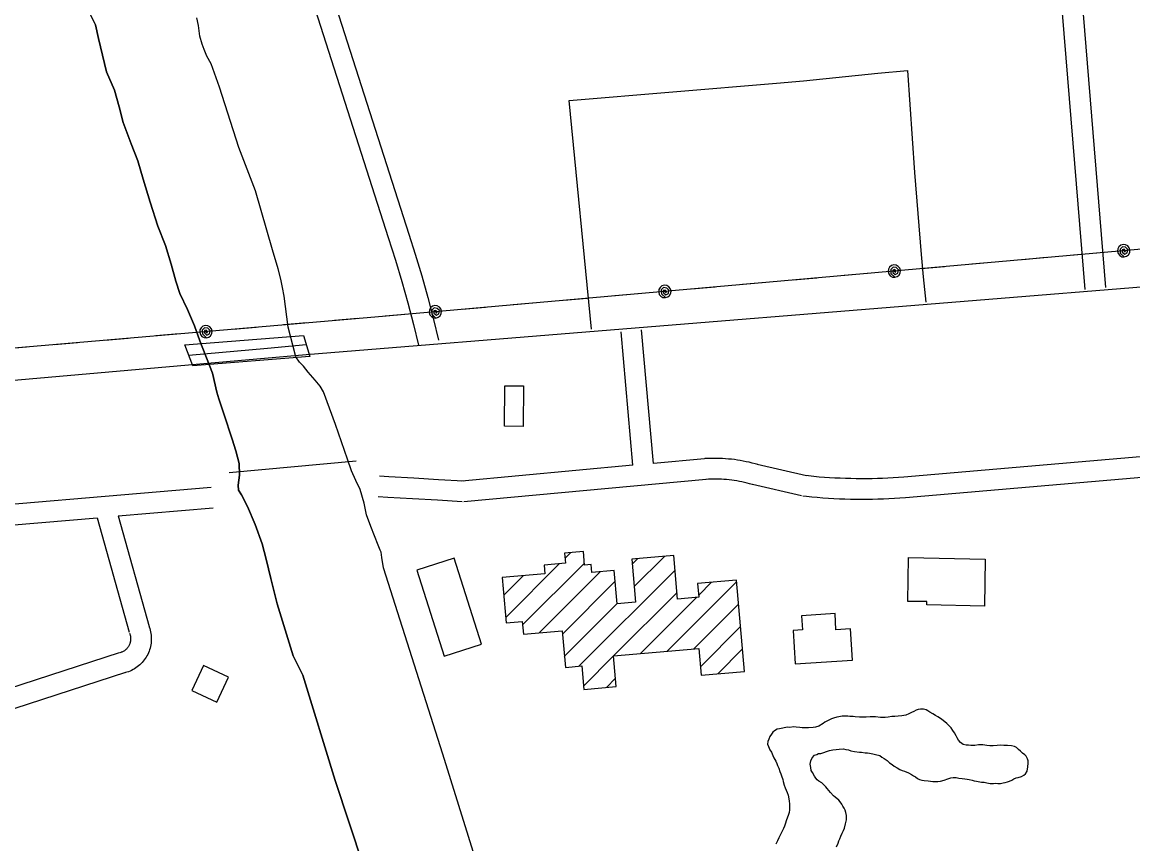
# Model space of a CAD drawing. Extents: x 3683402 to 3721514, y 487807 to 513565.
# Drawn here: x 3690642 to 3692252, y 496621 to 497812 of the extents above; entities that cross this region are included whole.
import ezdxf

# ---------------------------------------------------------------- set-up
doc = ezdxf.new("R2010")
doc.units = 0
for name, color, linetype in [('V-BLDG-OTLN', 7, 'Continuous'), ('V-BRDG-OTLN', 7, 'Continuous'), ('V-ROAD-CNTR', 7, 'Continuous'), ('V-TOPO-SHOR', 7, 'Continuous'), ('V-UTIL-LINE', 7, 'Continuous')]:
    doc.layers.add(name, color=color, linetype=linetype)

msp = doc.modelspace()

# ---------------------------------------------------------------- linework, layer by layer
at = {"layer": 'V-BLDG-OTLN'}
for p, q in [((3691429, 497035.2), (3691436.8, 497043)), ((3691526.4, 497026.6), (3691534.2, 497034.3)), ((3691529.3, 496994.1), (3691573, 497037.8)), ((3691343, 496949.2), (3691421, 497027.2)), ((3691367.5, 496938.3), (3691457.1, 497028)), ((3691391.5, 496927), (3691480, 497015.5)), ((3691449.1, 496878.5), (3691588.4, 497017.9)), ((3691340.2, 496981.7), (3691368.2, 497009.7)), ((3691425.1, 496925.2), (3691501.6, 497001.8)), ((3691577, 496900.4), (3691677.6, 497001)), ((3691622.7, 496981.4), (3691641.5, 497000.2)), ((3691499.4, 496893.5), (3691591.3, 496985.4)), ((3691427.9, 496892.7), (3691504.5, 496969.3)), ((3691538.2, 496896.9), (3691619.5, 496978.2)), ((3691615.8, 496903.8), (3691680.5, 496968.5)), ((3691625.2, 496877.8), (3691683.3, 496936)), ((3691650.3, 496867.6), (3691686.2, 496903.5)), ((3691455.7, 496849.8), (3691499.4, 496893.5)), ((3691489, 496847.7), (3691502.3, 496861))]:
    msp.add_line(p, q, dxfattribs=at)
for points in [[(3691368.3, 497226.2), (3691341.3, 497226.3), (3691341.7, 497285), (3691368.7, 497284.8)], [(3691689.1, 496871), (3691677.4, 497003.4), (3691621.1, 496998.4), (3691622.9, 496978.5), (3691592.1, 496975.8), (3691586.6, 497039), (3691525.8, 497033.6), (3691531.3, 496971.3), (3691504.5, 496969), (3691500.2, 497017.3), (3691467.8, 497014.4), (3691466.8, 497026), (3691457.4, 497025.2), (3691455.7, 497044.7), (3691428.4, 497042.3), (3691429.6, 497028), (3691398.7, 497025.2), (3691399.8, 497012.5), (3691337.9, 497007.1), (3691343.7, 496941.2), (3691367, 496943.3), (3691368.7, 496925), (3691424.7, 496929.9), (3691429.4, 496876.8), (3691453.1, 496878.9), (3691456.1, 496844.8), (3691503.3, 496849), (3691499.4, 496893.5), (3691622.8, 496904.4), (3691626.2, 496865.5)], [(3691253.8, 496893), (3691307.8, 496910.3), (3691268, 497035), (3691214, 497017.8)], [(3692037.1, 496965.8), (3691953.5, 496967.3), (3691953.6, 496972.1), (3691925.8, 496972.5), (3691926.9, 497035.9), (3692038.2, 497033.9)], [(3691762.8, 496882.2), (3691845.6, 496887.1), (3691842.9, 496932.6), (3691821.8, 496931.3), (3691820.4, 496954.7), (3691771.9, 496951.7), (3691773.1, 496931.3), (3691759.9, 496930.5)], [(3690904.9, 496879.5), (3690888, 496843.3), (3690924.2, 496826.3), (3690941.2, 496862.5)]]:
    msp.add_lwpolyline(points, close=True, dxfattribs=at)
at = {"layer": 'V-BRDG-OTLN'}
msp.add_lwpolyline([(3690877.5, 497344.5), (3691049.9, 497358.1), (3691058.7, 497327.3), (3690889.3, 497314.1)], close=True, dxfattribs=at)
msp.add_lwpolyline([(3690883.3, 497329.5), (3690997.3, 497339.6), (3691053.5, 497345.1)], dxfattribs=at)
at = {"layer": 'V-ROAD-CNTR'}
for points in [[(3690746.7, 498749.5), (3690768.1, 498705.3), (3690795.7, 498637.9), (3690795.7, 498638), (3690824.4, 498566.4), (3690851, 498497.2), (3690872.8, 498438.1), (3690872.8, 498438.6), (3690891.8, 498375.1), (3690911.1, 498313.9), (3690931.4, 498253.1), (3690933, 498248.4), (3690933, 498248.5), (3691050.7, 497880.7), (3691050.7, 497880.7), (3691172.7, 497500), (3691172.7, 497500.1), (3691183.1, 497467), (3691192.3, 497436.1), (3691201, 497405.1), (3691209.1, 497373.9), (3691216.4, 497344.1)], [(3692212.9, 497427.7), (3692117.2, 498598.7)], [(3690942, 498316.1), (3690959.8, 498262.7), (3690963, 498253.4), (3690963, 498253.2), (3691080.7, 497885.3), (3691080.7, 497885.3), (3691202.7, 497504.7), (3691202.7, 497504.7), (3691211.8, 497475.8), (3691221.1, 497444.4), (3691229.9, 497412.9), (3691238.2, 497381.3), (3691245.5, 497351.2)], [(3692183, 497424.8), (3692135.3, 498008.3)], [(3691467.2, 497367.3), (3691434.8, 497698.4), (3691735.6, 497723.8), (3691774.8, 497727.3), (3691774.8, 497727.3), (3691882.7, 497738.2), (3691925.4, 497742.3), (3691935.5, 497594.3), (3691945.4, 497475.4), (3691945.4, 497475.4), (3691948.3, 497443.1), (3691952, 497406.2)], [(3692818.6, 497472.9), (3691053.7, 497329.9), (3689259.8, 497172.4)], [(3691527.3, 497169.8), (3691510.1, 497363.3)], [(3691557.2, 497172.5), (3691540, 497366.3)], [(3692785.3, 497227.1), (3691920.1, 497152.5)], [(3692787.9, 497197.2), (3691922.6, 497122.6)], [(3691631, 497179.3), (3691557.2, 497172.5)], [(3691708.4, 497170.8), (3691704.4, 497172), (3691700.2, 497173.1), (3691695.9, 497174.1), (3691691.7, 497175), (3691687.4, 497175.9), (3691683.1, 497176.7), (3691678.8, 497177.4), (3691674.5, 497178), (3691670.2, 497178.5), (3691665.9, 497178.9), (3691661.5, 497179.3), (3691657.2, 497179.5), (3691652.8, 497179.7), (3691648.5, 497179.8), (3691644.1, 497179.8), (3691639.7, 497179.7), (3691635.4, 497179.6), (3691631.5, 497179.4)], [(3691527.3, 497169.8), (3691279.3, 497146.9)], [(3691778.8, 497154.5), (3691707.7, 497171)], [(3691281.5, 497147), (3691245.5, 497148.9), (3691209.6, 497151), (3691173.6, 497153.1), (3691159.9, 497154)], [(3691633.7, 497149.4), (3691282, 497117)], [(3691700.2, 497142), (3691696.5, 497143), (3691692.8, 497144), (3691689.2, 497144.9), (3691685.5, 497145.7), (3691681.8, 497146.4), (3691678.1, 497147.1), (3691674.4, 497147.7), (3691670.6, 497148.2), (3691666.9, 497148.7), (3691663.2, 497149.1), (3691659.4, 497149.4), (3691655.6, 497149.6), (3691651.9, 497149.7), (3691648.1, 497149.8), (3691644.3, 497149.8), (3691640.6, 497149.8), (3691636.8, 497149.6), (3691633.2, 497149.4)], [(3691772, 497125.3), (3691700.9, 497141.8)], [(3691920.2, 497152.5), (3691912.5, 497152), (3691904.8, 497151.5), (3691897.1, 497151.1), (3691889.4, 497150.7), (3691881.8, 497150.5), (3691874.1, 497150.3), (3691866.4, 497150.2), (3691858.7, 497150.2), (3691851, 497150.2), (3691843.3, 497150.4), (3691835.6, 497150.6), (3691827.9, 497150.9), (3691820.3, 497151.2), (3691812.6, 497151.7), (3691804.9, 497152.2), (3691797.3, 497152.8), (3691789.6, 497153.5), (3691781.9, 497154.3), (3691777, 497154.8)], [(3689617.9, 497028.1), (3690916.1, 497137.9)], [(3691922.4, 497122.6), (3691914.6, 497122), (3691906.6, 497121.5), (3691898.6, 497121.1), (3691890.6, 497120.7), (3691882.6, 497120.5), (3691874.6, 497120.3), (3691866.6, 497120.2), (3691858.6, 497120.2), (3691850.6, 497120.2), (3691842.6, 497120.4), (3691834.6, 497120.6), (3691826.7, 497120.9), (3691818.7, 497121.3), (3691810.7, 497121.8), (3691802.7, 497122.3), (3691794.7, 497122.9), (3691786.8, 497123.6), (3691778.8, 497124.4), (3691773.8, 497125)], [(3691279.9, 497117), (3691243.8, 497119), (3691207.8, 497121), (3691171.8, 497123.2), (3691158.1, 497124)], [(3689620.5, 496998.2), (3690750.4, 497093.8)], [(3690750.4, 497093.8), (3690796.9, 496927.8)], [(3690780.8, 497096.4), (3690918.7, 497108)], [(3690780.8, 497096.4), (3690825.8, 496935.9)], [(3690825.3, 496937.3), (3690826.1, 496935.4), (3690826.8, 496933.1), (3690827.5, 496930.8), (3690828, 496928.5), (3690828.5, 496926.1), (3690828.8, 496923.7), (3690829, 496921.3), (3690829.1, 496918.9), (3690829.1, 496916.5), (3690828.9, 496914.1), (3690828.7, 496911.7), (3690828.3, 496909.4), (3690827.9, 496907), (3690827.3, 496904.7), (3690826.6, 496902.4), (3690825.8, 496900.1), (3690824.9, 496897.9), (3690823.9, 496895.7), (3690822.8, 496893.6), (3690821.6, 496891.5), (3690820.3, 496889.5), (3690818.9, 496887.6), (3690817.4, 496885.7), (3690815.8, 496883.9), (3690814.1, 496882.1), (3690812.4, 496880.5), (3690810.6, 496878.9), (3690808.7, 496877.5), (3690806.7, 496876.1), (3690804.7, 496874.8), (3690802.6, 496873.6), (3690800.5, 496872.5), (3690798.3, 496871.5), (3690796.1, 496870.6), (3690793.8, 496869.8), (3690791.6, 496869.2), (3690790.8, 496869)], [(3690797.4, 496926.4), (3690797.9, 496925.2), (3690798.2, 496924.2), (3690798.4, 496923.3), (3690798.7, 496922.3), (3690798.8, 496921.4), (3690799, 496920.4), (3690799.1, 496919.4), (3690799.1, 496918.5), (3690799.1, 496917.5), (3690799, 496916.5), (3690798.9, 496915.5), (3690798.8, 496914.6), (3690798.6, 496913.6), (3690798.4, 496912.6), (3690798.1, 496911.7), (3690797.8, 496910.8), (3690797.4, 496909.9), (3690797, 496909), (3690796.5, 496908.1), (3690796, 496907.3), (3690795.5, 496906.4), (3690794.9, 496905.7), (3690794.3, 496904.9), (3690793.7, 496904.1), (3690793, 496903.4), (3690792.3, 496902.8), (3690791.5, 496902.1), (3690790.8, 496901.5), (3690790, 496901), (3690789.1, 496900.4), (3690788.3, 496899.9), (3690787.4, 496899.5), (3690786.5, 496899.1), (3690785.6, 496898.7), (3690784.7, 496898.4), (3690783.6, 496898.1), (3690783.3, 496898)], [(3690782.4, 496897.8), (3690560.5, 496825.9)], [(3690791.6, 496869.2), (3690569.7, 496797.3)]]:
    msp.add_lwpolyline(points, dxfattribs=at)
at = {"layer": 'V-TOPO-SHOR'}
for points in [[(3690637.6, 498132.6), (3690645.7, 498101.6), (3690655.2, 498070.2), (3690662.6, 498044.9), (3690676, 498011.4), (3690685.6, 497985.7), (3690701.1, 497939.9), (3690708.5, 497921.5), (3690713.1, 497907.1), (3690717.3, 497893.4), (3690721.2, 497881.5), (3690724.3, 497864.9), (3690727.5, 497851.5), (3690737, 497830.6), (3690748.1, 497808.2), (3690752.6, 497788.7)], [(3691156.4, 496528.6), (3691095.7, 496713), (3691048.6, 496865.6), (3691034.7, 496893.7), (3691011.5, 496968.8), (3691002.4, 497005.5), (3690995.4, 497033.7), (3690989.8, 497055.7), (3690979.9, 497083.8), (3690968.5, 497110.2), (3690959.7, 497127.1), (3690955.4, 497133.7), (3690955.1, 497141.2), (3690957, 497155.6), (3690956.4, 497172.2), (3690951.5, 497190.6), (3690946.5, 497207.9), (3690934.2, 497244.3), (3690926.8, 497266.3), (3690924, 497275.7), (3690918, 497303.1), (3690899.3, 497350.4), (3690891.9, 497372), (3690881.6, 497395.5), (3690870.3, 497419), (3690864.6, 497436.6), (3690858, 497461.2), (3690849.5, 497488.2), (3690838.5, 497516.4), (3690827.6, 497551), (3690817.4, 497584.6), (3690809.7, 497611.2), (3690799.8, 497635.8), (3690788.1, 497666.5), (3690782.5, 497689.5), (3690775.5, 497713.7), (3690764.1, 497740.4), (3690752.6, 497788.7), (3690748.1, 497808.2), (3690737, 497830.6)], [(3691312.4, 496557), (3691251.9, 496750.8), (3691165.9, 497021.3), (3691163.5, 497036.1), (3691162.5, 497043.7), (3691161, 497046.9), (3691157.8, 497053.8), (3691147.2, 497081.2), (3691141.2, 497097.8), (3691137.8, 497114.8), (3691132.1, 497134.9), (3691125.7, 497147.9), (3691119.4, 497161.7), (3691113.4, 497178.6), (3691096.1, 497228.8), (3691078.8, 497276.4), (3691074.1, 497284.4), (3691066.6, 497293.4), (3691056.6, 497305), (3691049.5, 497313.3), (3691043.8, 497319.5), (3691038.4, 497327.1), (3691027.6, 497370), (3691021.8, 497415), (3691019.3, 497427.3), (3691016.9, 497439.5), (3691013, 497454.7), (3691004.6, 497482.1), (3690980, 497567.6), (3690956, 497630.4), (3690928.1, 497718.1), (3690915.8, 497752), (3690909.7, 497762.8), (3690905.5, 497772.6), (3690903, 497780.1), (3690899.5, 497791.7), (3690897.4, 497807.2), (3690895, 497818.7)], [(3690752.6, 497788.7), (3690764.1, 497740.4), (3690775.5, 497713.7), (3690782.5, 497689.5), (3690788.1, 497666.5), (3690799.8, 497635.8), (3690809.7, 497611.2), (3690817.4, 497584.6), (3690827.6, 497551), (3690838.5, 497516.4), (3690849.5, 497488.2), (3690858, 497461.2), (3690864.6, 497436.6), (3690870.3, 497419), (3690881.6, 497395.5), (3690891.9, 497372), (3690899.3, 497350.4), (3690918, 497303.1), (3690924, 497275.7), (3690926.8, 497266.3), (3690934.2, 497244.3), (3690946.5, 497207.9), (3690951.5, 497190.6), (3690956.4, 497172.2), (3690957, 497155.6), (3690955.1, 497141.2), (3690955.4, 497133.7), (3690959.7, 497127.1), (3690968.5, 497110.2), (3690979.9, 497083.8), (3690989.8, 497055.7), (3690995.4, 497033.7), (3691002.4, 497005.5), (3691011.5, 496968.8), (3691034.7, 496893.7), (3691048.6, 496865.6), (3691095.7, 496713), (3691156.4, 496528.6)], [(3692070.3, 496710.7), (3692073.6, 496711.9), (3692076.7, 496713.5), (3692079.8, 496715.1), (3692082.8, 496716.5), (3692085.9, 496717.4), (3692090.7, 496718.4), (3692094.2, 496720.5), (3692096.8, 496722.3), (3692099.2, 496726.3), (3692100, 496732.7), (3692100.5, 496737.9), (3692100.3, 496741.2), (3692099.6, 496744.3), (3692097.5, 496748.1), (3692095.4, 496750.2), (3692092.3, 496752.6), (3692089.3, 496755.5), (3692086.4, 496757.9), (3692083.4, 496760.5), (3692080.8, 496762.2), (3692076.1, 496763.1), (3692070.6, 496763.6), (3692065.2, 496763.7), (3692060, 496764), (3692055.5, 496763.7), (3692049.6, 496763.3), (3692044.9, 496763.3), (3692040.4, 496763.6), (3692034.5, 496764.4), (3692028.3, 496764.4), (3692023.1, 496763.7), (3692017.5, 496763.8), (3692013.9, 496764), (3692010.6, 496764.3), (3692006.4, 496764.8), (3692002.1, 496767.7), (3691999.3, 496771.2), (3691997.7, 496774.8), (3691996.1, 496777.6), (3691993.7, 496781.7), (3691991.4, 496785.2), (3691988.6, 496789), (3691985.5, 496792.8), (3691982.5, 496795.7), (3691979.6, 496798.1), (3691975.4, 496801.4), (3691972.1, 496803.6), (3691969.5, 496805.2), (3691966, 496806.9), (3691962, 496809.3), (3691958, 496811.9), (3691954.9, 496813.6), (3691952.4, 496815.3), (3691948.8, 496816.2), (3691944.1, 496816.3), (3691941, 496815.8), (3691937.9, 496814.9), (3691934.8, 496813), (3691931.1, 496811.4), (3691927.3, 496809.3), (3691923.2, 496807.4), (3691917.5, 496806.8), (3691911.9, 496806.3), (3691907.1, 496805.7), (3691902.6, 496805.5), (3691897.4, 496804.8), (3691893, 496804.3), (3691886.1, 496804.4), (3691879.2, 496804.9), (3691875, 496805.2), (3691871.4, 496805), (3691865.5, 496804.5), (3691859.9, 496804.8), (3691855.8, 496804.6), (3691849.7, 496804.9), (3691846.6, 496805.4), (3691842.1, 496805.6), (3691838.8, 496805.9), (3691835.5, 496806.2), (3691830.8, 496806.2), (3691825.8, 496805.3), (3691822.8, 496804.8), (3691818.3, 496803.4), (3691815.4, 496802.3), (3691812.6, 496800.9), (3691808.5, 496799), (3691805.7, 496797.6), (3691803.1, 496795.3), (3691797.1, 496791.8), (3691792.2, 496790.2), (3691788.6, 496789.5), (3691781.8, 496789), (3691778.2, 496789.1), (3691772.8, 496789.3), (3691769.5, 496789.8), (3691764, 496790.1), (3691760.3, 496790.4), (3691755.1, 496789.9), (3691751.5, 496790), (3691739.7, 496787.7)], [(3691739.7, 496787.7), (3691736.4, 496787.2), (3691732.8, 496784.9), (3691730.4, 496783), (3691728.3, 496780.2), (3691725.7, 496776.4), (3691724.2, 496772.9), (3691722.8, 496769.6), (3691722.7, 496765.6), (3691724.1, 496762), (3691726, 496757.3), (3691728.3, 496753.7), (3691730.2, 496749), (3691731.8, 496745.9), (3691734.4, 496740.9), (3691735.8, 496737.4), (3691737.2, 496734.5), (3691738.8, 496730.7), (3691740.4, 496726), (3691741.8, 496722.7), (3691743, 496719.8), (3691744.6, 496714.4), (3691745.3, 496711.3), (3691746.7, 496706.1), (3691748.3, 496702.1), (3691749.7, 496698.7), (3691751.1, 496695.4), (3691752.3, 496691.6), (3691753.6, 496686.4), (3691754.1, 496683.1), (3691754.5, 496679.1), (3691754.5, 496673.9), (3691754.5, 496670.4), (3691753.7, 496666.6), (3691752.5, 496662.3), (3691751.3, 496659.5), (3691749.6, 496654.3), (3691748.4, 496651), (3691747, 496646.8), (3691745.5, 496643.2), (3691743.9, 496639.5), (3691742.4, 496636.6), (3691739.1, 496629.6), (3691736.9, 496625.3), (3691734.7, 496620.4)], [(3691833.9, 496643.8), (3691835.6, 496649.9), (3691836.9, 496655.8), (3691836.9, 496658.9), (3691836.9, 496662), (3691836.2, 496666.5), (3691835.1, 496669.8), (3691833.7, 496672.6), (3691831.8, 496675.5), (3691830.2, 496678.3), (3691827.8, 496681.9), (3691825.7, 496684.3), (3691820.5, 496688.8), (3691818.2, 496690.7), (3691813.7, 496695.5), (3691811.4, 496698.3), (3691809, 496701.2), (3691806.9, 496703.5), (3691803.9, 496707.1), (3691801.5, 496709.3), (3691797.1, 496712.1), (3691794.5, 496713.8), (3691792.6, 496716.2), (3691790.7, 496719), (3691787.5, 496724.5), (3691785.8, 496727.3), (3691785.4, 496731.8), (3691784.2, 496736.3), (3691785.2, 496741.5), (3691787.1, 496745.5), (3691790.7, 496749.5), (3691793.8, 496750.7), (3691796.6, 496751.8), (3691799.7, 496752), (3691802.8, 496753), (3691809.4, 496755.3), (3691812.5, 496756.2), (3691817.2, 496757.1), (3691822, 496758), (3691826.2, 496758.5), (3691832.8, 496758.7), (3691836.1, 496757.9), (3691839.7, 496757.2), (3691843.5, 496756), (3691848.6, 496755), (3691855.7, 496754), (3691859, 496753.8), (3691864.2, 496753), (3691867.5, 496752.8), (3691870.6, 496752.3), (3691875.1, 496751.3), (3691879.1, 496750.6), (3691885.2, 496748.9), (3691888.3, 496746.9), (3691891.8, 496744.8), (3691895.8, 496741.7), (3691899.6, 496738.6), (3691903.4, 496736), (3691906.2, 496733.8), (3691910.6, 496731.2), (3691914.4, 496729), (3691917.9, 496727.4), (3691921, 496726.2), (3691926.9, 496723.8), (3691931.4, 496721.6), (3691934.4, 496719.7), (3691937, 496718), (3691939.8, 496715.6), (3691942.7, 496714.2), (3691946.4, 496713.5), (3691949.5, 496713), (3691955.2, 496712.4), (3691958.7, 496711.9), (3691962, 496711.5), (3691966.1, 496711.4), (3691969.6, 496711.6), (3691973.1, 496711.8), (3691978.6, 496713.5), (3691984, 496715.1), (3691988.1, 496716.5), (3691991.6, 496717.2), (3691996.1, 496717.1), (3691999.9, 496716.4), (3692004.6, 496715.9), (3692008.6, 496715.1), (3692011.9, 496714.7), (3692015, 496714.2), (3692019, 496713.2), (3692022.3, 496712.5), (3692025.6, 496712), (3692032.9, 496710.5), (3692036.7, 496710.2), (3692040.5, 496709.3), (3692045.4, 496708.7), (3692050.2, 496708.7), (3692053.2, 496708.9), (3692056.3, 496708.7), (3692060.3, 496708.4), (3692064.1, 496709.3), (3692067.2, 496709.8), (3692070.3, 496710.7)], [(3691822.6, 496616.7), (3691824.8, 496621.9), (3691826, 496625.4), (3691827.2, 496628.5), (3691828.7, 496632), (3691830.6, 496636.5), (3691832.5, 496640.3), (3691833.9, 496643.8)]]:
    msp.add_lwpolyline(points, dxfattribs=at)
at = {"layer": 'V-UTIL-LINE'}
msp.add_line((3690942.2, 497159.5), (3691126.2, 497176.1), dxfattribs=at)
for points in [[(3695870.6, 505530.4), (3695728.9, 502431.4), (3695838.9, 502046.2), (3695757.1, 500803.7), (3695667.6, 498928.7), (3695617, 497780.2), (3691153.1, 497384.5), (3689228.6, 497219.4)], [(3692239, 497480.8), (3692240.9, 497478.6), (3692241.5, 497480.8), (3692239.7, 497482.9), (3692236.8, 497482.3), (3692236.9, 497478.9), (3692240.4, 497475.8), (3692244.2, 497477.9), (3692245, 497482.7), (3692241.7, 497485.8), (3692237.2, 497486.4), (3692233.8, 497483), (3692234, 497477.5), (3692239.8, 497471.8), (3692243.2, 497472.8), (3692245.9, 497475), (3692247.6, 497478.1), (3692248, 497481.6), (3692247, 497484.9), (3692244.8, 497487.7), (3692241.7, 497489.4), (3692238.2, 497489.7), (3692234.8, 497488.7), (3692232.1, 497486.5), (3692230.4, 497483.5), (3692230, 497480), (3692231, 497476.6), (3692233.2, 497473.9), (3692236.3, 497472.2), (3692239.8, 497471.8)], [(3692052.8, 497464.3), (3692018.9, 497461.3)], [(3692126.5, 497470.8), (3692092.6, 497467.8)], [(3692200.2, 497477.3), (3692166.3, 497474.3)], [(3691867.5, 497447.8), (3691833.6, 497444.8)], [(3691906.3, 497451.3), (3691908.2, 497449.1), (3691908.8, 497451.3), (3691907, 497453.4), (3691904.1, 497452.8), (3691904.2, 497449.4), (3691907.8, 497446.3), (3691911.5, 497448.4), (3691912.3, 497453.2), (3691909, 497456.3), (3691904.5, 497456.9), (3691901.1, 497453.5), (3691901.3, 497448), (3691907.1, 497442.3), (3691910.5, 497443.3), (3691913.2, 497445.5), (3691914.9, 497448.6), (3691915.3, 497452.1), (3691914.3, 497455.4), (3691912.1, 497458.2), (3691909, 497459.9), (3691905.5, 497460.2), (3691902.2, 497459.3), (3691899.4, 497457.1), (3691897.7, 497454), (3691897.4, 497450.5), (3691898.3, 497447.1), (3691900.5, 497444.4), (3691903.6, 497442.7), (3691907.1, 497442.3)], [(3691979.1, 497457.7), (3691945.2, 497454.7)], [(3691573.6, 497421.8), (3691575.5, 497419.6), (3691576.1, 497421.8), (3691574.3, 497423.9), (3691571.4, 497423.3), (3691571.5, 497419.9), (3691575.1, 497416.8), (3691578.8, 497418.9), (3691579.6, 497423.7), (3691576.3, 497426.8), (3691571.8, 497427.4), (3691568.4, 497424), (3691568.6, 497418.5), (3691574.4, 497412.8), (3691577.8, 497413.8), (3691580.5, 497416), (3691582.2, 497419.1), (3691582.6, 497422.6), (3691581.6, 497425.9), (3691579.4, 497428.7), (3691576.3, 497430.4), (3691572.8, 497430.7), (3691569.5, 497429.8), (3691566.7, 497427.6), (3691565, 497424.5), (3691564.7, 497421), (3691565.6, 497417.6), (3691567.8, 497414.9), (3691570.9, 497413.2), (3691574.4, 497412.8)], [(3691720.1, 497434.8), (3691686.2, 497431.8)], [(3691793.8, 497441.3), (3691759.9, 497438.3)], [(3691534.8, 497418.3), (3691501, 497415.3)], [(3691646.4, 497428.2), (3691612.5, 497425.2)], [(3691240.9, 497392.3), (3691242.8, 497390.1), (3691243.4, 497392.3), (3691241.6, 497394.4), (3691238.7, 497393.8), (3691238.8, 497390.4), (3691242.4, 497387.3), (3691246.1, 497389.4), (3691246.9, 497394.2), (3691243.6, 497397.3), (3691239.2, 497397.9), (3691235.7, 497394.5), (3691235.9, 497389), (3691241.7, 497383.3), (3691245.1, 497384.3), (3691247.8, 497386.5), (3691249.5, 497389.6), (3691249.9, 497393.1), (3691248.9, 497396.5), (3691246.7, 497399.2), (3691243.6, 497400.9), (3691240.1, 497401.3), (3691236.8, 497400.3), (3691234, 497398.1), (3691232.3, 497395), (3691232, 497391.5), (3691233, 497388.1), (3691235.2, 497385.4), (3691238.2, 497383.7), (3691241.7, 497383.3)], [(3691313.7, 497398.7), (3691279.8, 497395.7)], [(3691387.4, 497405.3), (3691353.5, 497402.3)], [(3691461.1, 497411.8), (3691427.2, 497408.8)], [(3691202.1, 497388.9), (3691168.3, 497385.9)], [(3690908.2, 497363.5), (3690910, 497361.3), (3690910.6, 497363.5), (3690908.8, 497365.6), (3690906, 497365), (3690906.1, 497361.6), (3690909.6, 497358.5), (3690913.3, 497360.6), (3690914.2, 497365.4), (3690910.8, 497368.5), (3690906.4, 497369.1), (3690903, 497365.7), (3690903.1, 497360.2), (3690908.9, 497354.5), (3690912.3, 497355.5), (3690915.1, 497357.7), (3690916.8, 497360.8), (3690917.1, 497364.3), (3690916.2, 497367.6), (3690914, 497370.4), (3690910.9, 497372.1), (3690907.4, 497372.5), (3690904, 497371.5), (3690901.3, 497369.3), (3690899.6, 497366.2), (3690899.2, 497362.7), (3690900.2, 497359.4), (3690902.4, 497356.6), (3690905.5, 497354.9), (3690908.9, 497354.5)], [(3690981, 497369.7), (3690947.1, 497366.8)], [(3691054.7, 497376.1), (3691020.8, 497373.2)], [(3691128.4, 497382.4), (3691094.5, 497379.5)], [(3690795.6, 497353.8), (3690761.8, 497350.9)], [(3690869.4, 497360.2), (3690835.5, 497357.3)], [(3690648.2, 497341.2), (3690614.3, 497338.3)], [(3690721.9, 497347.5), (3690688, 497344.6)]]:
    msp.add_lwpolyline(points, dxfattribs=at)

doc.saveas('drawing.dxf')
